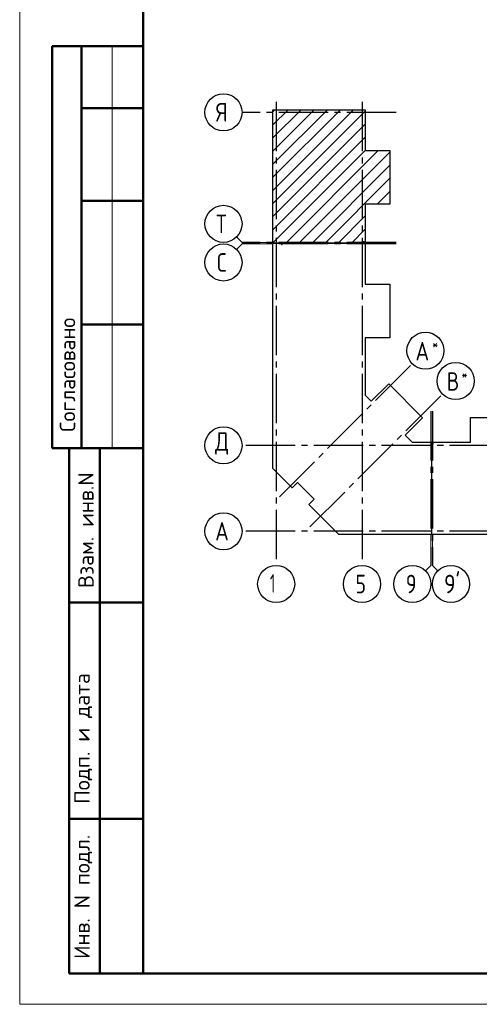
# Model space of a CAD drawing. Header units: millimetres. Extents: x 40580 to 1930067, y -240640 to 81020.
# Tile 283 of 656: x 892198 to 899641, y -240640 to -224710. Entities that reach past the tile are written whole.
import ezdxf

# ---------------------------------------------------------------- set-up
doc = ezdxf.new("R2010")
doc.units = ezdxf.units.MM
doc.linetypes.add('______5', pattern=[1100, 800, -100, 100, -100])
doc.linetypes.add('CENTER', pattern=[2, 1.25, -0.25, 0.25, -0.25])
doc.layers.add('Standard', color=7, linetype='Continuous', lineweight=25)
doc.layers.add('ОСИ', color=7, linetype='CENTER', lineweight=15)
doc.styles.add('GOST 2.304', font='isocpeur.ttf', dxfattribs={"width": 0.8})
doc.styles.add('ISOCPEUR', font='isocpeur.ttf')

msp = doc.modelspace()

# ---------------------------------------------------------------- linework, layer by layer
at = {"layer": 'Standard', "color": 7, "linetype": 'Continuous', "lineweight": 50, "transparency": 33554687}
for p, q in [((894198, -225139.8), (892724.9, -225139.8)), ((892724.9, -225139.8), (892724.9, -231639.8)), ((892724.9, -225139.8), (892724.9, -231639.8)), ((893198, -225139.8), (893198, -231639.8)), ((894198, -226139.8), (893198, -226139.8)), ((894198, -227639.8), (893198, -227639.8)), ((894198, -229639.8), (893198, -229639.8)), ((892724.9, -231639.8), (894198, -231639.8)), ((892998, -240139.8), (892998, -231639.8)), ((892998, -240139.8), (892998, -231639.8)), ((893498, -240139.8), (893498, -231639.8)), ((892998, -234139.8), (894198, -234139.8)), ((892998, -237639.8), (894198, -237639.8)), ((894198, -240139.8), (892998, -240139.8))]:
    msp.add_line(p, q, dxfattribs=at)
at = {"layer": 'Standard', "color": 7, "linetype": 'Continuous', "lineweight": 13, "transparency": 33554687}
for p, q in [((893698, -225139.8), (893698, -231639.8)), ((895798, -228312.8), (895710.2, -228225)), ((895798, -228337.8), (895710.2, -228425.7)), ((895798, -228312.8), (896298, -228312.8)), ((895798, -228337.8), (896298, -228337.8)), ((898856, -233539.8), (898856, -233039.8)), ((898881, -233539.8), (898881, -233039.8)), ((898856, -233539.8), (898768.2, -233627.7)), ((898881, -233539.8), (898968.9, -233627.7))]:
    msp.add_line(p, q, dxfattribs=at)
at = {"layer": 'Standard', "color": 7, "linetype": 'Continuous', "lineweight": -3, "transparency": 33554687}
for p, q in [((896298, -227471.9), (897604.1, -226165.8)), ((896298, -227047.7), (897179.9, -226165.8)), ((896298, -226623.4), (896755.6, -226165.8)), ((896298, -226199.1), (896331.3, -226165.8)), ((896298, -227259.8), (897392, -226165.8)), ((896298, -226835.5), (896967.7, -226165.8)), ((896298, -226411.3), (896543.5, -226165.8)), ((896298, -227684), (897794, -226188)), ((896298, -227896.2), (897794, -226400.2)), ((896298, -228108.3), (897794, -226612.3)), ((896298, -228320.4), (897794, -226824.4)), ((896507.8, -228322.8), (898003.8, -226826.8)), ((896719.9, -228322.8), (898191, -226851.7)), ((896932.1, -228322.8), (898191, -227063.8)), ((897144.2, -228322.8), (898191, -227276)), ((897984.3, -227694.8), (898191, -227488.1)), ((897356.3, -228322.8), (897794, -227885.1)), ((897568.5, -228322.8), (897794, -228097.2)), ((897780.6, -228322.8), (897794, -228309.4))]:
    msp.add_line(p, q, dxfattribs=at)
at = {"layer": 'Standard', "color": 7, "linetype": 'Continuous', "lineweight": 13, "transparency": 33554687}
msp.add_lwpolyline([(892198, -240639.8), (921898, -240639.8), (921898, -198639.8), (892198, -198639.8), (892198, -240639.8)], close=True, dxfattribs=at)
at = {"layer": 'Standard', "color": 7, "linetype": 'Continuous', "lineweight": 50, "transparency": 33554687}
msp.add_lwpolyline([(894198, -199139.8), (921398, -199139.8), (921398, -240139.8), (894198, -240139.8), (894198, -199139.8)], close=True, dxfattribs=at)
at = {"layer": 'Standard', "color": 7, "linetype": 'Continuous', "lineweight": 25, "transparency": 33554687}
for points in [[(896298, -228322.8), (896298, -226165.8), (897794, -226165.8), (897794, -226826.8), (898191, -226826.8), (898191, -227694.8), (897794, -227694.8), (897794, -228322.8), (897776, -228322.8), (897776, -228302.8), (897761, -228302.8), (897761, -228322.8), (896298, -228322.8)], [(896298, -231782.8), (896298, -228327.8), (896436, -228327.8), (896436, -228347.8), (896451, -228347.8), (896451, -228327.8), (897794, -228327.8), (897794, -228990.8), (898191, -228990.8), (898191, -229858.8), (897794, -229858.8), (897794, -230784.5), (897891.9, -230882.4), (898172.8, -230601.5), (898722.2, -231150.9), (898441.3, -231431.8), (898553.4, -231543.8), (898866, -231543.8), (898866, -233039.8), (897368, -233039.8), (896880, -232551.8), (896964.9, -232467), (896696.9, -232199), (896612.1, -232283.9), (896298, -231969.9), (896298, -231782.8)], [(898871, -233039.8), (898871, -231576.8), (898891, -231576.8), (898891, -231561.8), (898871, -231561.8), (898871, -231543.8), (899499, -231543.8), (899499, -231146.8), (900367, -231146.8), (900367, -231543.8), (900985, -231543.8), (901603, -231543.8), (901603, -231146.8), (902471, -231146.8), (902471, -231543.8), (903132, -231543.8), (903132, -233039.8), (900985, -233039.8), (898871, -233039.8)]]:
    msp.add_lwpolyline(points, dxfattribs=at)
at = {"layer": 'ОСИ', "color": 8, "linetype": '______5', "lineweight": -3, "transparency": 33554687}
for p, q in [((896351, -226038.5), (896351, -233539.8)), ((897741, -226038.5), (897741, -233539.8)), ((898294, -226208.8), (895798, -226208.8)), ((898294, -228312.8), (895798, -228312.8)), ((898294, -228337.8), (895798, -228337.8)), ((896406.3, -232427.4), (898556, -230277.6)), ((896896.3, -232917.4), (899046, -230767.7)), ((898856, -231043.8), (898856, -233539.8)), ((898881, -231043.8), (898881, -233539.8)), ((903259.3, -231596.8), (895798, -231596.8)), ((903259.3, -231596.8), (895798, -231596.8)), ((903259.3, -232986.8), (895798, -232986.8))]:
    msp.add_line(p, q, dxfattribs=at)
at = {"layer": 'ОСИ', "color": 7, "linetype": 'Continuous', "lineweight": -3, "transparency": 33554687}
for centre in [(895498, -226208.8), (895498, -228012.8), (895498, -228637.8), (898768.1, -230065.5), (899258.2, -230555.5), (895498, -231596.8), (895498, -231596.8), (895498, -232986.8), (896351, -233839.8), (897741, -233839.8), (898556, -233839.8), (899181, -233839.8)]:
    msp.add_circle(centre, 300, dxfattribs=at)

# ---------------------------------------------------------------- texts
at = {"layer": 'Standard', "color": 7, "linetype": 'Continuous', "lineweight": 50, "transparency": 33554687, "char_height": 250, "attachment_point": 7, "rotation": 90, "style": 'GOST 2.304'}
for s, insert, width in [('\\A1;{\\fISOCPEUR|i0|b0;\\H250.000000;\\W1.000000;\\C7;Согласовано}\\P', (893098, -231378.4), 2071.875), ('\\A1;{\\fISOCPEUR|i0|b0;\\H250.000000;\\W1.000000;\\C7;Взам. инв.N}\\P', (893396, -233903.9), 1909.099), ('\\A1;{\\fISOCPEUR|i0|b0;\\H250.000000;\\W1.000000;\\C7;Подп. и дата}\\P', (893372.4, -237397.7), 2197.059), ('\\A1;{\\fISOCPEUR|i0|b0;\\H250.000000;\\W1.000000;\\C7;Инв. N подл.}\\P', (893372.4, -239905.8), 2021.795)]:
    msp.add_mtext(s, dxfattribs=dict(at, insert=insert, width=width))
at = {"layer": 'ОСИ', "color": 7, "linetype": 'Continuous', "lineweight": 25, "transparency": 33554687, "attachment_point": 7, "style": 'ISOCPEUR'}
for s, insert, char_height, width in [('\\W0.80;Я', (895378, -226358.8), 300, 359.83), ('\\W0.80;Т', (895378, -228162.8), 300, 359.83), ('\\W0.78;С', (895393, -228787.8), 300, 326.834), ('\\W0.80;*', (898876.6, -230048), 180, 215.9), ('\\W0.82;А', (898606.6, -230223), 300, 392.649), ('\\W0.80;*', (899351.7, -230538), 180, 215.9), ('\\W0.80;В', (899111.7, -230713), 300, 359.83), ('\\W0.82;Д', (895363, -231746.8), 300, 392.649), ('\\W0.82;А', (895363, -233136.8), 300, 392.649), ('\\W0.56;1', (896251, -233979.8), 300, 233.343), ('\\W0.78;5', (897636, -233989.8), 300, 326.853), ('\\W0.78;9', (898451, -233989.8), 300, 326.853), ("\\W0.84;9'", (899069.5, -233989.8), 300, 441.046)]:
    msp.add_mtext(s, dxfattribs=dict(at, insert=insert, char_height=char_height, width=width))

doc.saveas('drawing.dxf')
